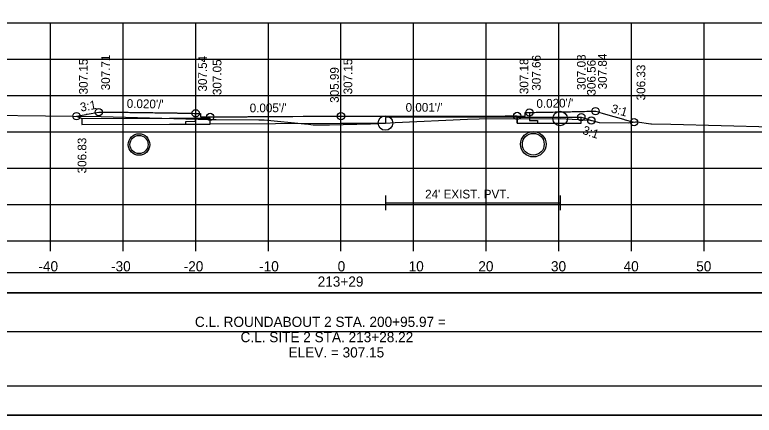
# Model space of a CAD drawing. Extents: x 1370538 to 1372872, y 376220 to 381127.
# Drawn here: x 1371663.7 to 1371765.5, y 379054.6 to 379109.7 of the extents above; entities that cross this region are included whole.
import ezdxf

# ---------------------------------------------------------------- set-up
doc = ezdxf.new("R2010")
doc.units = 0
for name, color, linetype in [('R_Border', 7, 'Continuous'), ('R_Border Notes', 7, 'Continuous'), ('R_Border PE', 7, 'Continuous'), ('R_Border Prem', 7, 'Continuous'), ('R_Dimension', 7, 'Continuous'), ('R_Fin Surface', 7, 'Continuous'), ('R_Grid', 7, 'Continuous'), ('R_Horz Alg Annot', 7, 'Continuous'), ('R_No Plot', 7, 'Continuous'), ('R_Water', 7, 'Continuous'), ('R_Xsect Elev', 7, 'Continuous'), ('R_Xsect Slope', 7, 'Continuous'), ('T_Detection Zones', 7, 'Continuous')]:
    doc.layers.add(name, color=color, linetype=linetype)

msp = doc.modelspace()

# ---------------------------------------------------------------- linework, layer by layer
at = {"layer": 'R_Border'}
for p, q in [((1371714.75, 379084.84), (1371714.75, 379082.84)), ((1371738.8, 379084.84), (1371738.8, 379082.84)), ((1371714.75, 379083.84), (1371738.8, 379083.84))]:
    msp.add_line(p, q, dxfattribs=at)
for points in [[(1371708.63, 379094.76), (1371690.62, 379094.66), (1371687.25, 379094.63), (1371687.25, 379095.04), (1371688.62, 379095.06), (1371688.62, 379096.15)], [(1371734.57, 379096.27), (1371734.57, 379095.18), (1371735.7, 379095.16), (1371735.7, 379094.74), (1371732.88, 379094.79), (1371732.88, 379094.78), (1371732.88, 379095.62), (1371714.75, 379095.59), (1371714.75, 379094.76), (1371708.63, 379094.76)]]:
    msp.add_lwpolyline(points, dxfattribs=at)
at = {"layer": 'R_Border Notes'}
msp.add_line((1371866.81, 379058.61), (1371550.63, 379058.61), dxfattribs=at)
at = {"layer": 'R_Border Prem'}
for p, q in [((1371558.63, 379078.61), (1371858.63, 379078.61)), ((1371668.63, 379077.21), (1371668.63, 379078.61)), ((1371678.63, 379077.21), (1371678.63, 379078.61)), ((1371688.63, 379077.21), (1371688.63, 379078.61)), ((1371698.63, 379077.21), (1371698.63, 379078.61)), ((1371708.63, 379077.21), (1371708.63, 379078.61)), ((1371718.63, 379077.21), (1371718.63, 379078.61)), ((1371728.63, 379077.21), (1371728.63, 379078.61)), ((1371738.63, 379077.21), (1371738.63, 379078.61)), ((1371748.63, 379077.21), (1371748.63, 379078.61)), ((1371758.63, 379077.21), (1371758.63, 379078.61))]:
    msp.add_line(p, q, dxfattribs=at)
at = {"layer": 'R_Dimension'}
msp.add_lwpolyline([(1371660.24, 379095.88), (1371675.63, 379095.73), (1371690.63, 379095.31), (1371690.97, 379095.3), (1371691.13, 379095.3), (1371691.46, 379095.3), (1371697.33, 379095.28), (1371698.05, 379095.25), (1371703.59, 379094.71), (1371704.17, 379094.65), (1371704.49, 379094.6), (1371704.8, 379094.58), (1371707.05, 379094.56), (1371712.7, 379094.71), (1371714.75, 379094.82), (1371716.11, 379094.91), (1371726.07, 379095.37), (1371727.67, 379095.38), (1371738.8, 379095.44), (1371742.95, 379095.19), (1371743.15, 379095.17), (1371744.16, 379094.89), (1371748.24, 379094.83), (1371749.17, 379094.96), (1371749.29, 379094.98), (1371749.39, 379094.98), (1371751.3, 379094.71), (1371751.37, 379094.71), (1371754.04, 379094.66), (1371767.89, 379094.28)], dxfattribs=at)
at = {"layer": 'R_Fin Surface'}
for points in [[(1371672.21, 379095.76), (1371673.55, 379096.01), (1371673.61, 379096.02), (1371673.69, 379096.04), (1371675.27, 379096.32), (1371675.64, 379096.32), (1371675.68, 379096.31), (1371677.38, 379096.3), (1371677.61, 379096.3), (1371677.7, 379096.3), (1371678.28, 379096.29)], [(1371678.31, 379096.29), (1371678.49, 379096.29), (1371679.03, 379096.29), (1371679.17, 379096.29), (1371679.23, 379096.29), (1371679.33, 379096.29), (1371679.55, 379096.28), (1371679.75, 379096.28), (1371680.12, 379096.28), (1371680.18, 379096.28), (1371680.22, 379096.28), (1371680.6, 379096.27), (1371681.14, 379096.27), (1371681.2, 379096.27), (1371681.26, 379096.27), (1371681.67, 379096.26), (1371682.09, 379096.26), (1371682.23, 379096.25), (1371682.35, 379096.25), (1371682.72, 379096.25), (1371682.99, 379096.24), (1371683.11, 379096.24), (1371683.31, 379096.24), (1371683.43, 379096.24), (1371683.5, 379096.24), (1371683.62, 379096.23), (1371683.84, 379096.23), (1371684.39, 379096.22), (1371684.62, 379096.22), (1371684.65, 379096.22), (1371684.73, 379096.22), (1371685.21, 379096.21), (1371685.36, 379096.21), (1371685.44, 379096.21), (1371685.73, 379096.2), (1371685.98, 379096.2), (1371686.04, 379096.2), (1371686.04, 379096.2), (1371686.04, 379096.2), (1371686.14, 379096.19), (1371686.66, 379096.19), (1371687.16, 379096.18), (1371687.22, 379096.18), (1371687.42, 379096.17), (1371687.44, 379096.17), (1371687.46, 379096.17), (1371687.71, 379096.17), (1371687.71, 379096.17), (1371687.74, 379096.17), (1371688.12, 379096.16), (1371688.13, 379096.16), (1371688.15, 379096.16), (1371688.49, 379096.15), (1371688.62, 379096.15), (1371688.77, 379096.15), (1371688.86, 379096.15), (1371688.91, 379096.15), (1371688.93, 379096.15), (1371688.95, 379096.15), (1371689, 379096.15), (1371689.07, 379096.15), (1371689.23, 379096.15), (1371689.3, 379096.15), (1371689.3, 379095.72), (1371689.3, 379095.65), (1371689.89, 379095.65), (1371690.6, 379095.66), (1371690.62, 379095.66), (1371691.68, 379095.67), (1371691.86, 379095.67), (1371691.86, 379095.67), (1371692.02, 379095.67), (1371692.59, 379095.68), (1371693.27, 379095.68), (1371693.85, 379095.68), (1371694.76, 379095.69), (1371695.21, 379095.69), (1371695.69, 379095.69), (1371695.87, 379095.7), (1371696.48, 379095.7), (1371696.64, 379095.7), (1371696.72, 379095.7), (1371697.85, 379095.71), (1371698.11, 379095.71), (1371698.22, 379095.71), (1371699.51, 379095.71), (1371699.59, 379095.71), (1371699.75, 379095.72), (1371701.08, 379095.72), (1371701.2, 379095.72), (1371702.01, 379095.73), (1371703.41, 379095.74), (1371703.47, 379095.74), (1371703.76, 379095.74), (1371703.9, 379095.74), (1371704.84, 379095.75), (1371704.9, 379095.75), (1371704.98, 379095.75), (1371705.2, 379095.75), (1371705.57, 379095.75), (1371706.13, 379095.75), (1371706.32, 379095.75), (1371708.63, 379095.76)], [(1371708.63, 379095.76), (1371709.79, 379095.76), (1371709.8, 379095.76), (1371710.36, 379095.76), (1371710.81, 379095.76), (1371711.33, 379095.76), (1371712.19, 379095.77), (1371712.68, 379095.77), (1371713.62, 379095.77), (1371713.81, 379095.77), (1371713.97, 379095.77), (1371714.92, 379095.77), (1371718.05, 379095.77), (1371718.08, 379095.77), (1371718.13, 379095.77), (1371719.52, 379095.77), (1371719.88, 379095.77), (1371721.23, 379095.77), (1371721.88, 379095.78), (1371723.15, 379095.78), (1371723.63, 379095.78), (1371724.07, 379095.78), (1371724.78, 379095.78), (1371725.29, 379095.78), (1371726.33, 379095.78), (1371726.94, 379095.78), (1371728.29, 379095.78), (1371728.57, 379095.78), (1371729.28, 379095.78), (1371731.25, 379095.79), (1371731.36, 379095.79), (1371731.37, 379095.79), (1371731.57, 379095.79), (1371732.88, 379095.79), (1371733.59, 379095.78), (1371734, 379095.77), (1371734, 379096.06), (1371734, 379096.27), (1371734.18, 379096.27), (1371734.57, 379096.27), (1371734.74, 379096.27), (1371734.78, 379096.27), (1371735.13, 379096.28), (1371735.15, 379096.28), (1371735.16, 379096.28), (1371735.3, 379096.28), (1371735.48, 379096.29), (1371735.5, 379096.29), (1371735.55, 379096.29), (1371735.95, 379096.3), (1371736.38, 379096.31), (1371736.49, 379096.31), (1371736.62, 379096.31), (1371737.11, 379096.32), (1371737.6, 379096.33), (1371737.82, 379096.33), (1371738.12, 379096.34), (1371738.62, 379096.35), (1371739.07, 379096.36), (1371739.49, 379096.37), (1371739.65, 379096.37), (1371739.85, 379096.37), (1371740.21, 379096.38), (1371740.44, 379096.39), (1371740.78, 379096.39), (1371741.46, 379096.41), (1371741.62, 379096.41), (1371742.14, 379096.42), (1371742.49, 379096.43), (1371742.55, 379096.43), (1371742.68, 379096.43), (1371743.68, 379096.45), (1371743.7, 379096.44), (1371743.7, 379096.44), (1371744.08, 379096.34), (1371744.11, 379096.33), (1371744.75, 379096.14), (1371744.92, 379096.09), (1371745.69, 379095.87), (1371746.19, 379095.73), (1371746.72, 379095.58), (1371747.51, 379095.35), (1371747.64, 379095.32), (1371747.77, 379095.28), (1371748.82, 379094.98), (1371748.98, 379094.94)]]:
    msp.add_lwpolyline(points, dxfattribs=at)
at = {"layer": 'R_Grid'}
for p, q in [((1371558.63, 379108.61), (1371858.63, 379108.61)), ((1371668.63, 379078.61), (1371668.63, 379108.61)), ((1371678.63, 379078.61), (1371678.63, 379108.61)), ((1371688.63, 379078.61), (1371688.63, 379108.61)), ((1371698.63, 379078.61), (1371698.63, 379108.61)), ((1371708.63, 379078.61), (1371708.63, 379108.61)), ((1371718.63, 379078.61), (1371718.63, 379108.61)), ((1371728.63, 379078.61), (1371728.63, 379108.61)), ((1371738.63, 379078.61), (1371738.63, 379108.61)), ((1371748.63, 379078.61), (1371748.63, 379108.61)), ((1371758.63, 379078.61), (1371758.63, 379108.61)), ((1371558.63, 379103.61), (1371858.63, 379103.61)), ((1371558.63, 379098.61), (1371858.63, 379098.61)), ((1371558.63, 379093.61), (1371858.63, 379093.61)), ((1371558.63, 379088.61), (1371858.63, 379088.61)), ((1371558.63, 379083.61), (1371858.63, 379083.61)), ((1371558.63, 379078.61), (1371858.63, 379078.61))]:
    msp.add_line(p, q, dxfattribs=at)
at = {"layer": 'R_Horz Alg Annot'}
for points in [[(1371672.21, 379095.76), (1371672.97, 379095.44), (1371685.03, 379095.48), (1371685.21, 379095.48), (1371685.52, 379095.48), (1371685.54, 379095.48), (1371685.8, 379095.48), (1371685.92, 379095.49), (1371685.92, 379095.49), (1371685.99, 379095.49), (1371686.52, 379095.49), (1371686.57, 379095.49), (1371686.57, 379095.49), (1371686.66, 379095.49), (1371687.15, 379095.49), (1371687.35, 379095.49), (1371687.41, 379095.49), (1371687.66, 379095.49), (1371687.68, 379095.49), (1371687.71, 379095.49), (1371687.73, 379095.49), (1371687.74, 379095.49), (1371688.1, 379095.49), (1371688.13, 379095.49), (1371688.46, 379095.49), (1371688.49, 379095.49), (1371688.76, 379095.49), (1371688.77, 379095.49), (1371688.78, 379095.49), (1371688.91, 379095.49), (1371688.95, 379095.49), (1371688.95, 379095.49), (1371689.07, 379095.49), (1371689.07, 379095.49), (1371689.15, 379095.48), (1371690.6, 379095.49), (1371690.6, 379095.49), (1371690.62, 379095.49)], [(1371672.97, 379095.44), (1371672.97, 379094.61), (1371685.03, 379094.65), (1371685.21, 379094.65), (1371685.52, 379094.65), (1371685.54, 379094.65), (1371685.8, 379094.65), (1371685.92, 379094.65), (1371685.92, 379094.65), (1371685.99, 379094.65), (1371686.52, 379094.65), (1371686.57, 379094.65), (1371686.57, 379094.65), (1371686.66, 379094.66), (1371687.15, 379094.66), (1371687.35, 379094.66), (1371687.41, 379094.66), (1371687.66, 379094.66), (1371687.68, 379094.66), (1371687.71, 379094.66), (1371687.73, 379094.66), (1371687.74, 379094.66), (1371688.1, 379094.66), (1371688.13, 379094.66), (1371688.46, 379094.66), (1371688.49, 379094.66), (1371688.76, 379094.66), (1371688.77, 379094.66), (1371688.78, 379094.66), (1371688.91, 379094.66), (1371688.95, 379094.66), (1371688.95, 379094.66), (1371689.07, 379094.66), (1371689.07, 379094.66), (1371689.15, 379094.65), (1371690.6, 379094.66), (1371690.6, 379094.66), (1371690.62, 379094.66), (1371690.62, 379095.49)], [(1371732.88, 379095.62), (1371734.92, 379095.62), (1371735.02, 379095.62), (1371735.16, 379095.62), (1371735.36, 379095.62), (1371735.63, 379095.63), (1371736, 379095.63), (1371736.14, 379095.63), (1371736.32, 379095.63), (1371736.76, 379095.63), (1371737.13, 379095.63), (1371737.51, 379095.63), (1371738.18, 379095.63), (1371738.55, 379095.63), (1371738.88, 379095.63), (1371739.2, 379095.63), (1371739.8, 379095.64), (1371740.04, 379095.64), (1371741.3, 379095.64), (1371741.37, 379095.64), (1371741.72, 379095.64), (1371742.32, 379095.43), (1371742.55, 379095.36), (1371743.1, 379095.17)], [(1371732.88, 379095.62), (1371732.88, 379094.79), (1371741.72, 379094.81), (1371741.72, 379095.64)]]:
    msp.add_lwpolyline(points, dxfattribs=at)
at = {"layer": 'R_No Plot'}
msp.add_line((1371538.23, 379054.63), (1371871.56, 379054.63), dxfattribs=at)
for points in [[(1371538.22, 379267.96), (1371871.56, 379267.96), (1371871.56, 379054.63), (1371538.22, 379054.63)], [(1371784.55, 379264.07), (1371784.55, 379254.19), (1371820.28, 379254.19), (1371820.28, 379251.27), (1371843.48, 379251.27), (1371843.48, 379226.94), (1371866.81, 379226.94), (1371866.81, 379058.61), (1371550.63, 379058.61), (1371550.63, 379264.07)]]:
    msp.add_lwpolyline(points, close=True, dxfattribs=at)
for centre, radius in [((1371675.27, 379096.32), 0.5), ((1371743.68, 379096.45), 0.5), ((1371672.21, 379095.76), 0.5), ((1371688.62, 379096.15), 0.5), ((1371690.62, 379095.66), 0.5), ((1371708.63, 379095.76), 0.5), ((1371708.63, 379095.76), 0.5), ((1371714.75, 379094.82), 1), ((1371732.88, 379095.79), 0.5), ((1371734.57, 379096.27), 0.5), ((1371738.8, 379095.44), 1), ((1371741.72, 379095.64), 0.5), ((1371743.1, 379095.17), 0.5), ((1371748.98, 379094.94), 0.5), ((1371680.83, 379091.86), 1.48), ((1371735.11, 379091.9), 1.75)]:
    msp.add_circle(centre, radius, dxfattribs=at)
at = {"layer": 'R_Water'}
msp.add_lwpolyline([(1371551.2, 379066.16), (1371866.33, 379066.16), (1371866.33, 379071.48), (1371551.2, 379071.48)], close=True, dxfattribs=at)
for centre, radius in [((1371680.83, 379091.86), 1.25), ((1371735.11, 379091.9), 1.5)]:
    msp.add_circle(centre, radius, dxfattribs=at)
at = {"layer": 'R_Xsect Elev'}
msp.add_line((1371708.63, 379094.6), (1371708.63, 379104.6), dxfattribs=at)
at = {"layer": 'T_Detection Zones'}
msp.add_lwpolyline([(1371551.2, 379071.48), (1371866.33, 379071.48), (1371866.33, 379074.19), (1371551.2, 379074.19)], close=True, dxfattribs=at)

# ---------------------------------------------------------------- texts
at = {"layer": 'R_Border PE'}
for s, p in [('-40', (1371666.97, 379074.41)), ('-30', (1371676.97, 379074.41)), ('-20', (1371686.97, 379074.41)), ('-10', (1371697.36, 379074.41)), ('0', (1371708.17, 379074.41)), ('10', (1371717.94, 379074.41)), ('20', (1371727.54, 379074.41)), ('30', (1371737.54, 379074.41)), ('40', (1371747.54, 379074.41)), ('50', (1371757.54, 379074.41)), ('213+29', (1371705.42, 379072.31)), ('C.L. ROUNDABOUT 2 STA. 200+95.97 =', (1371688.52, 379066.77)), ('C.L. SITE 2 STA. 213+28.22', (1371694.8, 379064.67)), ('ELEV. = 307.15', (1371701.41, 379062.57))]:
    msp.add_text(s, height=1.4, dxfattribs=at).set_placement(p)
at = {"layer": 'R_Water'}
msp.add_text("24' EXIST. PVT.", height=1.2, dxfattribs=at).set_placement((1371720.22, 379084.44))
at = {"layer": 'R_Xsect Elev'}
for s, p in [('307.71', (1371676.82, 379099.32)), ('307.54', (1371690.17, 379099.15)), ('307.66', (1371736.12, 379099.27)), ('307.03', (1371742.32, 379099.35)), ('307.84', (1371745.23, 379099.45)), ('307.15', (1371673.76, 379098.76)), ('307.05', (1371692.17, 379098.66)), ('307.15', (1371710.18, 379098.76)), ('307.18', (1371734.43, 379098.79)), ('306.56', (1371743.7, 379098.6)), ('305.99', (1371708.33, 379097.6)), ('306.33', (1371750.53, 379097.94)), ('306.83', (1371673.57, 379087.89))]:
    msp.add_text(s, height=1.2, rotation=90, dxfattribs=at).set_placement(p)
at = {"layer": 'R_Xsect Slope'}
for s, rotation, p in [('3:1', 10.3232, (1371672.83, 379096.38)), ("0.020'/'", 358.8666, (1371679.12, 379096.91)), ("0.020'/'", 1.1206, (1371735.55, 379096.89)), ("0.005'/'", 0.295, (1371696.06, 379096.29)), ("0.001'/'", 0.0737, (1371717.53, 379096.37)), ('3:1', 344.0781, (1371745.73, 379096.3)), ('3:1', 341.0371, (1371741.78, 379093.36))]:
    msp.add_text(s, height=1.2, rotation=rotation, dxfattribs=at).set_placement(p)

doc.saveas('drawing.dxf')
